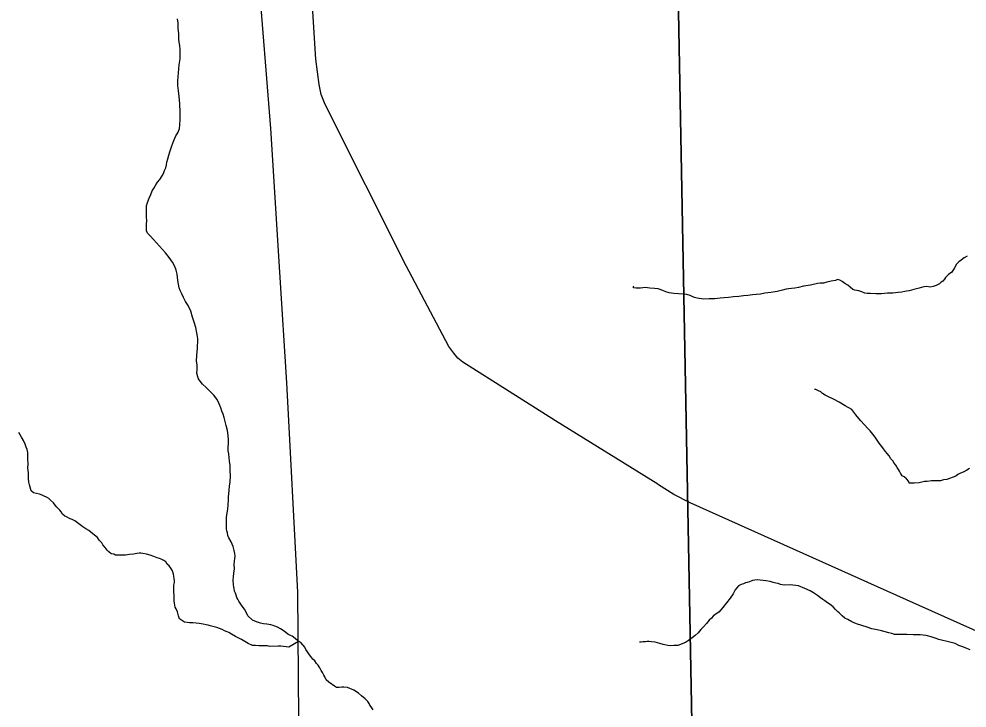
# Model space of a CAD drawing. Extents: x 2010165 to 2382125, y 1060529 to 1407316.
# Drawn here: x 2200783 to 2206176, y 1213335 to 1217253 of the extents above; entities that cross this region are included whole.
import ezdxf

# ---------------------------------------------------------------- set-up
doc = ezdxf.new("R2010")
doc.units = 0
for name, color, linetype in [('GM_X_City_Street', 7, 'Continuous'), ('GM_X_Corporation', 7, 'Continuous'), ('GM_X_Interstate_Route', 7, 'Continuous'), ('GM_X_Minor_River', 7, 'Continuous')]:
    doc.layers.add(name, color=color, linetype=linetype)

msp = doc.modelspace()

# ---------------------------------------------------------------- linework, layer by layer
at = {"layer": 'GM_X_City_Street'}
for points in [[(2204416.3, 1214608.5), (2203834.2, 1214968), (2203307.8, 1215301.5), (2203279.3, 1215324.4), (2203256.5, 1215353.5), (2203228.5, 1215390.6), (2202985.8, 1215849), (2202525.3, 1216767.3), (2202502.5, 1216823.3), (2202491.1, 1216880.4), (2202471.6, 1217025.1), (2202386.3, 1218381.3), (2202349.1, 1218964.8), (2202344.8, 1219037), (2202336.2, 1219292.4), (2202338.3, 1219629.2)], [(2208456.6, 1211503.7), (2207822.4, 1211855.1), (2207786.6, 1211884.3), (2207748.6, 1211924.5), (2207247.8, 1212584.4), (2206408.8, 1213676.7), (2206379.3, 1213700.3), (2206352.7, 1213718), (2205831, 1213951.2), (2204601.3, 1214502.8), (2204508.6, 1214550.1), (2204421.7, 1214605.1), (2204416.3, 1214608.5)]]:
    msp.add_lwpolyline(points, dxfattribs=at)
at = {"layer": 'GM_X_Corporation'}
for points in [[(2204447.2, 1221938.7), (2204662.3, 1210529.8), (2204445.3, 1208317.3), (2199872.3, 1208332.6), (2199834.9, 1208326), (2199654.4, 1208314.4), (2199497, 1208304.3), (2197215.9, 1208288.2), (2196205.1, 1208275.6), (2196632.3, 1194905.5), (2192680.8, 1194838.8), (2189318.2, 1194759.1), (2187205, 1194725.9), (2187027.1, 1208132.6), (2187013.9, 1213879), (2186978.3, 1216841.2), (2186941.3, 1219753.4), (2186933.5, 1220238.7), (2186923.4, 1220744.1), (2186878.7, 1221701)], [(2225489.9, 1195453.9), (2213202.5, 1195199), (2210879.2, 1195154.6), (2209126.8, 1195115.5), (2208833.2, 1195110.6), (2205335.3, 1195051.8), (2197309.3, 1194916.9), (2196632.3, 1194905.5), (2196205.1, 1208275.6), (2197215.9, 1208288.2), (2199497, 1208304.3), (2199654.4, 1208314.4), (2199834.9, 1208326), (2199872.3, 1208332.6), (2204445.3, 1208317.3), (2204662.3, 1210529.8), (2204447.2, 1221938.7)]]:
    msp.add_lwpolyline(points, dxfattribs=at)
at = {"layer": 'GM_X_Interstate_Route'}
for points in [[(2202266.9, 1215814.1), (2202216.2, 1216629.5), (2202145, 1217507.5), (2202127.1, 1217853.5), (2202106.8, 1218243.5), (2202062.5, 1219007.1), (2202054.2, 1219624.7), (2202078.6, 1220895.1), (2202082, 1221068.1), (2202089.5, 1221908.6), (2202091.9, 1221967.7)], [(2202421.7, 1209141.9), (2202419.7, 1209228.5), (2202423.7, 1209285.9), (2202417.6, 1209978.4), (2202417.1, 1210419.3), (2202422.4, 1210599.6), (2202425.7, 1210713.9), (2202412.8, 1211096.5), (2202389.2, 1211523.5), (2202379.6, 1212560.2), (2202369.7, 1213993.9), (2202306.1, 1215183.6), (2202266.9, 1215814.1)]]:
    msp.add_lwpolyline(points, dxfattribs=at)
at = {"layer": 'GM_X_Minor_River'}
for points in [[(2201523.9, 1216234.5), (2201533.4, 1216254.8), (2201540.9, 1216275.1), (2201552.4, 1216293.4), (2201562, 1216309.8), (2201571.6, 1216326.1), (2201583.2, 1216340.4), (2201596.7, 1216360.9), (2201604.3, 1216375.1), (2201609.9, 1216391.3), (2201617.5, 1216407.6), (2201621.1, 1216423.8), (2201624.7, 1216439.9), (2201630.2, 1216458.1), (2201635.6, 1216478.3), (2201643, 1216502.6), (2201652.3, 1216531), (2201663.5, 1216561.4), (2201674.8, 1216587.8), (2201682.5, 1216600.1), (2201688.2, 1216610.2), (2201695.7, 1216630.5), (2201697.2, 1216648.6), (2201700.3, 1216682.8), (2201699.2, 1216723), (2201697.9, 1216771.1), (2201694.8, 1216813.2), (2201689.9, 1216845.2), (2201687.1, 1216875.3), (2201686.4, 1216901.3), (2201694, 1216991.9), (2201699.1, 1217026.2), (2201700.3, 1217056.3), (2201699.6, 1217080.4), (2201697, 1217102.4), (2201694.5, 1217120.4), (2201692, 1217138.4), (2201691.2, 1217170.5), (2201688.4, 1217198.6), (2201687.6, 1217228.7), (2201684.9, 1217254.7)], [(2202004.6, 1214024.4), (2202002.3, 1214036.4), (2202001.6, 1214062.5), (2202003.1, 1214080.6), (2202004.5, 1214102.7), (2202007.9, 1214126.9), (2202007.2, 1214150.9), (2202008.7, 1214171.1), (2202010.3, 1214185.2), (2202011.9, 1214199.3), (2202011.6, 1214213.3), (2202007.1, 1214231.2), (2202000.5, 1214253.2), (2201989.7, 1214281), (2201977.1, 1214302.8), (2201970.7, 1214316.6), (2201968.3, 1214330.6), (2201966, 1214342.6), (2201963.6, 1214354.6), (2201963.1, 1214372.6), (2201962.6, 1214394.7), (2201963.9, 1214418.9), (2201967.2, 1214445), (2201970.7, 1214465.2), (2201972, 1214489.3), (2201975.2, 1214519.6), (2201974.8, 1214535.6), (2201976.3, 1214553.7), (2201977.8, 1214573.8), (2201981.2, 1214596), (2201984.5, 1214622.2), (2201985.6, 1214654.3), (2201984.8, 1214686.4), (2201984, 1214714.5), (2201981.3, 1214738.6), (2201978.8, 1214758.6), (2201976.2, 1214780.6), (2201973.7, 1214798.6), (2201974, 1214860.8), (2201973.4, 1214884.9), (2201968.6, 1214912.9), (2201961.9, 1214940.8), (2201955.2, 1214964.8), (2201950.6, 1214986.7), (2201944, 1215006.6), (2201937.6, 1215022.5), (2201931, 1215042.4), (2201922.4, 1215064.3), (2201909.7, 1215090.1), (2201891, 1215113.7), (2201868.3, 1215137.2), (2201847.7, 1215158.7), (2201827.2, 1215176.2), (2201812.7, 1215193.9), (2201804.3, 1215207.8), (2201800, 1215217.7), (2201795.4, 1215239.7), (2201796.8, 1215259.8), (2201796.2, 1215283.9), (2201793.5, 1215309.9), (2201794.7, 1215338), (2201796.1, 1215362.2), (2201797.6, 1215380.3), (2201799.1, 1215398.4), (2201800.7, 1215414.5), (2201800.2, 1215432.5), (2201797.8, 1215448.5), (2201795.2, 1215468.6), (2201788.4, 1215498.5), (2201779.6, 1215528.4), (2201770.7, 1215558.3), (2201759.8, 1215592.1), (2201744.9, 1215623.8), (2201730.2, 1215647.6), (2201719.6, 1215669.4), (2201709, 1215691.2), (2201700.5, 1215709), (2201694.1, 1215724.9), (2201689.5, 1215744.9), (2201686.9, 1215766.9), (2201684.4, 1215784.9), (2201681.9, 1215802.9), (2201677.3, 1215824.9), (2201668.7, 1215846.7), (2201656, 1215870.5), (2201637.3, 1215896.1), (2201616.5, 1215923.7), (2201548.3, 1216000.2), (2201529.7, 1216019.8), (2201513.2, 1216035.4), (2201508.8, 1216049.3), (2201508.5, 1216063.4), (2201508.1, 1216075.4), (2201507.8, 1216087.5), (2201509.3, 1216105.6), (2201508.7, 1216127.6), (2201508.1, 1216149.7), (2201507.6, 1216169.8), (2201509.1, 1216189.9), (2201514.5, 1216210.1), (2201523.9, 1216234.5)], [(2206177.1, 1215904.8), (2206159.3, 1215894.3), (2206143.6, 1215881.9), (2206129.8, 1215871.5), (2206116.1, 1215859.1), (2206104.6, 1215838.7), (2206089.3, 1215814.2), (2206071.6, 1215799.7), (2206054, 1215783.1), (2206048.3, 1215772.9), (2206038.5, 1215762.6), (2206028.6, 1215756.4), (2206018.8, 1215748.1), (2206001.1, 1215737.6), (2205983.2, 1215731.1), (2205967.2, 1215728.6), (2205947.1, 1215732.1), (2205931.1, 1215729.7), (2205903.2, 1215722.9), (2205873.4, 1215714.1), (2205847.5, 1215707.4), (2205831.5, 1215705), (2205821.5, 1215702.7), (2205805.6, 1215700.3), (2205783.6, 1215697.7), (2205753.6, 1215694.9), (2205723.5, 1215694.1), (2205689.5, 1215691.2), (2205657.4, 1215690.4), (2205627.3, 1215691.6), (2205607.2, 1215693.1), (2205595.2, 1215694.8)], [(2205595.2, 1215694.8), (2205576.9, 1215702.3), (2205560.7, 1215707.9), (2205538.6, 1215711.4), (2205526.4, 1215715.1), (2205512, 1215728.8), (2205497.7, 1215740.4), (2205481.4, 1215750), (2205465.1, 1215759.6), (2205452.8, 1215767.3), (2205438.7, 1215771), (2205428.8, 1215766.7), (2205402.8, 1215762), (2205378.9, 1215757.4), (2205359, 1215750.8), (2205341, 1215750.4), (2205325, 1215749.9), (2205285.2, 1215738.8), (2205245.2, 1215733.8), (2205217.3, 1215727), (2205197.4, 1215722.5), (2205177.4, 1215720), (2205161.3, 1215719.6), (2205147.4, 1215717.2), (2205125.5, 1215710.6), (2205095.6, 1215703.8), (2205059.6, 1215698.8), (2205025.7, 1215693.9), (2205001.7, 1215689.3), (2204975.7, 1215686.6), (2204955.8, 1215684), (2204929.8, 1215681.3), (2204903.8, 1215678.6), (2204877.8, 1215676), (2204847.8, 1215673.2), (2204819.8, 1215670.4), (2204793.8, 1215667.7), (2204771.8, 1215665.1), (2204741.8, 1215662.3), (2204709.7, 1215661.5), (2204677.7, 1215660.7), (2204641.4, 1215665.7), (2204625.3, 1215669.3), (2204613.1, 1215675), (2204600.9, 1215680.7), (2204582.7, 1215686.3), (2204560.6, 1215687.7), (2204534.5, 1215691), (2204508.4, 1215692.4), (2204482.2, 1215695.7), (2204462, 1215701.2), (2204445.7, 1215708.8), (2204419.4, 1215718.1), (2204397.3, 1215721.6), (2204371.2, 1215722.9), (2204345, 1215726.2), (2204319, 1215723.5), (2204293, 1215722.9), (2204278.9, 1215724.5), (2204278.7, 1215732.5), (2204280.6, 1215734.6)], [(2205676.3, 1214841.6), (2205665.9, 1214857.4), (2205653.4, 1214875.1), (2205640.8, 1214892.8), (2205624.3, 1214910.5), (2205611.9, 1214924.2), (2205572.7, 1214967.3), (2205560.3, 1214981.1), (2205543.6, 1215002.7), (2205520.8, 1215032.2), (2205482.1, 1215053.3), (2205449.4, 1215074.6), (2205416.9, 1215091.8), (2205388.5, 1215105.1), (2205368.2, 1215114.6), (2205353.9, 1215124.2), (2205343.6, 1215134), (2205331.4, 1215139.7), (2205315.1, 1215147.3), (2205309.1, 1215147.2)], [(2200962.6, 1214517.1), (2200952.3, 1214526.8), (2200940.1, 1214534.5), (2200925.9, 1214540.2), (2200913.7, 1214545.9), (2200899.5, 1214551.6), (2200865.3, 1214558.7), (2200852.9, 1214570.4), (2200846.4, 1214590.3), (2200842, 1214604.2), (2200839.5, 1214620.2), (2200837, 1214640.3), (2200836.1, 1214672.4), (2200833.4, 1214698.4), (2200834.7, 1214724.5), (2200834, 1214750.6), (2200833.4, 1214772.7), (2200833, 1214788.7), (2200828.5, 1214804.7), (2200824.1, 1214818.6), (2200817.7, 1214836.5), (2200809.1, 1214856.4), (2200796.5, 1214876.1), (2200781.8, 1214901.8)], [(2206189.6, 1214696.4), (2206175.8, 1214688), (2206158, 1214677.5), (2206136.2, 1214668.9), (2206124.3, 1214662.6), (2206112.5, 1214654.2), (2206060.9, 1214634.8), (2206042.9, 1214632.3), (2206025, 1214627.8), (2206011, 1214627.5), (2205998.9, 1214627.2), (2205974.9, 1214626.5), (2205948.9, 1214623.8), (2205934.9, 1214623.5), (2205903, 1214616.6), (2205875, 1214613.9), (2205856.9, 1214613.4), (2205846.9, 1214613.1), (2205844.6, 1214623.1), (2205832.2, 1214638.8), (2205817.8, 1214650.5), (2205807.6, 1214656.3), (2205797.2, 1214670.1), (2205792.9, 1214682), (2205786.6, 1214691.9), (2205778.3, 1214703.7), (2205772, 1214715.6), (2205761.6, 1214727.3), (2205753.2, 1214741.2), (2205742.9, 1214753), (2205732.4, 1214768.7), (2205722, 1214782.5), (2205711.7, 1214794.3), (2205701.3, 1214808.1), (2205690.9, 1214821.9), (2205676.3, 1214841.6)], [(2202373.8, 1213714.4), (2202318.7, 1213681.3), (2202288.5, 1213684.5), (2202272.4, 1213686.1), (2202256.3, 1213687.7), (2202210.3, 1213684.4), (2202196.2, 1213688.1), (2202180.1, 1213689.7), (2202164.1, 1213689.2), (2202148, 1213688.8), (2202127.9, 1213690.3), (2202111.9, 1213689.9), (2202087.5, 1213701.3), (2202048.8, 1213724.4), (2202014.3, 1213741.5), (2201991.8, 1213755), (2201977.5, 1213764.7), (2201967.4, 1213768.4), (2201951.2, 1213774), (2201939, 1213781.7), (2201908.6, 1213793), (2201886.4, 1213798.4), (2201870.3, 1213802), (2201858.1, 1213805.7), (2201848.1, 1213807.4), (2201829.9, 1213813), (2201819.8, 1213814.7), (2201807.7, 1213816.4), (2201791.6, 1213818), (2201771.5, 1213819.5), (2201753.5, 1213819), (2201739.4, 1213820.7), (2201725.3, 1213824.3), (2201696.7, 1213841.6), (2201690.2, 1213859.5), (2201683.6, 1213881.4), (2201677.1, 1213899.3), (2201670.9, 1213909.2), (2201668.2, 1213931.2), (2201665.9, 1213945.2), (2201665.5, 1213959.3), (2201665.1, 1213973.3), (2201664.5, 1213997.4), (2201664, 1214013.4), (2201663.8, 1214023.5), (2201663.5, 1214033.5), (2201667.1, 1214049.7), (2201666.8, 1214059.7), (2201666.5, 1214069.7), (2201664.1, 1214085.7), (2201661.8, 1214095.7), (2201655.2, 1214115.6), (2201646.8, 1214131.4), (2201636.5, 1214143.2), (2201626.2, 1214153), (2201617.8, 1214166.8), (2201607.5, 1214174.6), (2201591.3, 1214182.2), (2201581.2, 1214185.9), (2201569, 1214189.6), (2201550.8, 1214197.2), (2201528.5, 1214204.6), (2201508.3, 1214210.1), (2201488.2, 1214213.6), (2201476.1, 1214215.3), (2201466.1, 1214215), (2201454.1, 1214214.7), (2201434.1, 1214210.2), (2201412.1, 1214207.6), (2201388.1, 1214205), (2201368.1, 1214204.4), (2201350.1, 1214204), (2201332, 1214203.5), (2201321.9, 1214209.2), (2201307.7, 1214212.9), (2201293.4, 1214222.6), (2201285.1, 1214232.4), (2201272.7, 1214248.1), (2201260.2, 1214263.8), (2201253.9, 1214273.7), (2201239.5, 1214289.4), (2201229, 1214305.2), (2201212.6, 1214318.8), (2201202.4, 1214326.6), (2201179.9, 1214344.1), (2201163.6, 1214353.7), (2201145.2, 1214365.2), (2201130.8, 1214376.9), (2201116.5, 1214388.6), (2201100.1, 1214400.2), (2201085.9, 1214407.8), (2201073.8, 1214411.6), (2201053.4, 1214423.1), (2201043.3, 1214426.8), (2201030.9, 1214438.5), (2201022.6, 1214450.4), (2201014.3, 1214460.2), (2200997.8, 1214477.8), (2200989.4, 1214489.6), (2200979.1, 1214501.4), (2200962.6, 1214517.1)], [(2206193.3, 1213666.5), (2206175, 1213674.1), (2206152.7, 1213683.5), (2206130.5, 1213690.9), (2206108.1, 1213702.4), (2206077.8, 1213709.6), (2206015.3, 1213724.1), (2205995, 1213731.6), (2205972.7, 1213741), (2205944.4, 1213748.3), (2205910.3, 1213751.4), (2205870.1, 1213752.4), (2205834, 1213753.4), (2205799.9, 1213752.6), (2205763.8, 1213753.6), (2205747.6, 1213759.2), (2205731.5, 1213762.8), (2205711.3, 1213768.3), (2205689.1, 1213773.7), (2205664.9, 1213779.1), (2205634.6, 1213786.4), (2205608.3, 1213795.7), (2205577.9, 1213804.9), (2205547.6, 1213814.2), (2205521.2, 1213825.5), (2205498.8, 1213839), (2205480.6, 1213846.6), (2205466.2, 1213860.2), (2205449.7, 1213875.9), (2205439.5, 1213883.6), (2205427.1, 1213895.4), (2205414.7, 1213911.1), (2205398.2, 1213924.7), (2205381.9, 1213934.3), (2205367.6, 1213944), (2205355.4, 1213951.7), (2205343.1, 1213961.4), (2205324.7, 1213975), (2205314.5, 1213982.8), (2205302.2, 1213990.5), (2205283.9, 1214002), (2205253.4, 1214015.3), (2205216.9, 1214030.4), (2205170.7, 1214035.2), (2205140.6, 1214034.4), (2205124.5, 1214036), (2205114.5, 1214037.7), (2205102.3, 1214043.4), (2205088.2, 1214045.1), (2205074.1, 1214048.7), (2205055.9, 1214054.3), (2205031.7, 1214057.7), (2204983.4, 1214064.4), (2204969.4, 1214062), (2204955.4, 1214059.7), (2204939.6, 1214053.2), (2204925.7, 1214048.8), (2204915.7, 1214046.6), (2204903.8, 1214042.2), (2204891.9, 1214037.9), (2204876, 1214029.5), (2204866.3, 1214019.2), (2204856.6, 1214006.9), (2204845.2, 1213984.5), (2204827.8, 1213959.9), (2204808.5, 1213933.3), (2204787.1, 1213906.7), (2204763.8, 1213879.9), (2204744.1, 1213867.4), (2204732.3, 1213857), (2204722.6, 1213846.8), (2204708.9, 1213834.3), (2204693.3, 1213815.9), (2204677.8, 1213797.4), (2204662.2, 1213780.9), (2204646.6, 1213762.4), (2204629, 1213747.9), (2204613.3, 1213733.5), (2204591.7, 1213718.8), (2204573.9, 1213708.3), (2204560, 1213701.9), (2204546.2, 1213695.6), (2204530.2, 1213691.1), (2204518.2, 1213690.8), (2204508.2, 1213690.5), (2204488.2, 1213688)], [(2202797.5, 1213324.4), (2202787, 1213342.2), (2202778.8, 1213352), (2202774.5, 1213361.9), (2202768.2, 1213371.8), (2202751.7, 1213387.4), (2202731.2, 1213405), (2202714.7, 1213420.6), (2202688.3, 1213436), (2202651.8, 1213451.1), (2202631.6, 1213454.6), (2202619.6, 1213454.2), (2202603.6, 1213451.8), (2202589.6, 1213451.4), (2202577.3, 1213459.2), (2202544.6, 1213482.4), (2202530.2, 1213496.1), (2202521.8, 1213511.9), (2202517.5, 1213521.8), (2202509, 1213537.7), (2202502.7, 1213549.6), (2202494.3, 1213563.4), (2202483.9, 1213579.2), (2202475.6, 1213589), (2202465.2, 1213602.8), (2202454.9, 1213612.6), (2202442.4, 1213628.3), (2202436.2, 1213638.2), (2202423.7, 1213653.9), (2202415.3, 1213667.7), (2202408.9, 1213681.6), (2202398.5, 1213695.4), (2202386.2, 1213707.1), (2202369.9, 1213716.7), (2202353.5, 1213730.4), (2202337, 1213744), (2202326.9, 1213747.7), (2202312.7, 1213755.4), (2202300.4, 1213765.1), (2202286, 1213776.8), (2202269.7, 1213786.4), (2202253.4, 1213796), (2202239.2, 1213801.6), (2202229.1, 1213805.4), (2202215, 1213809.1), (2202192.8, 1213812.5), (2202174.7, 1213814), (2202156.6, 1213817.6), (2202140.4, 1213823.1), (2202124.2, 1213828.8), (2202112, 1213834.5), (2202085.3, 1213859.9), (2202076.8, 1213875.7), (2202066.2, 1213897.5), (2202051.7, 1213915.2), (2202041.2, 1213931), (2202032.9, 1213942.8), (2202028.6, 1213954.7), (2202022.3, 1213964.6), (2202017.9, 1213976.6), (2202013.6, 1213988.5), (2202009.3, 1214000.4), (2202006.9, 1214014.4), (2202004.6, 1214024.4)], [(2204488.2, 1213688), (2204474.1, 1213691.7), (2204457.9, 1213695.2), (2204447.9, 1213697), (2204427.7, 1213702.5), (2204415.5, 1213706.2), (2204401.4, 1213709.8), (2204381.3, 1213711.3), (2204367.2, 1213712.9), (2204357.2, 1213712.7), (2204347.2, 1213712.4), (2204333.2, 1213712.1), (2204323.2, 1213709.8), (2204315.2, 1213709.6), (2204313.2, 1213709.5)]]:
    msp.add_lwpolyline(points, dxfattribs=at)

doc.saveas('drawing.dxf')
